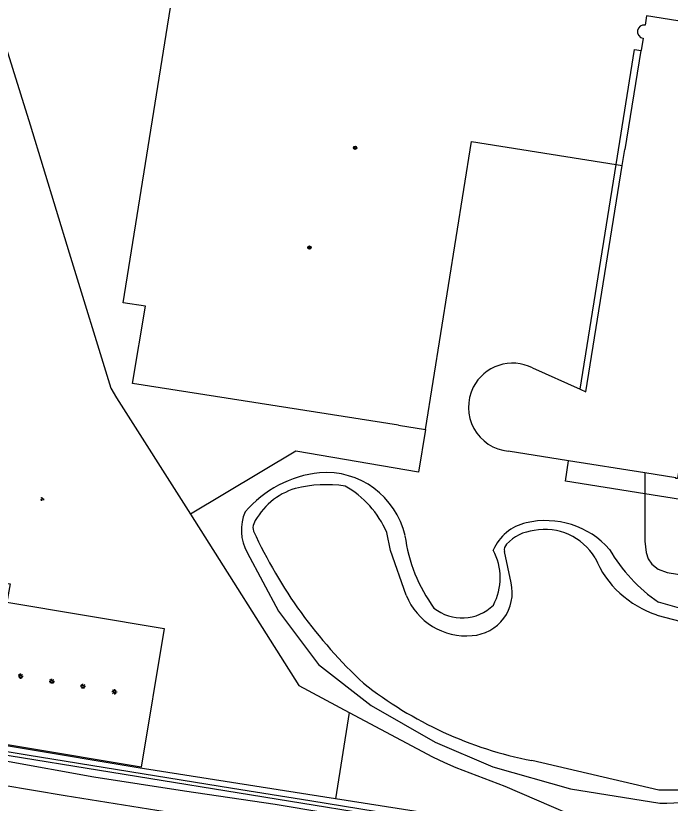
# Model space of a CAD drawing. Extents: x 131000 to 133013, y 393000 to 396501.
# Drawn here: x 131655.5 to 131810.6, y 394535.6 to 394722.3 of the extents above; entities that cross this region are included whole.
import ezdxf

# ---------------------------------------------------------------- set-up
doc = ezdxf.new("R2010")
doc.units = 0
for name, color, linetype in [('gg-afsc-erfafscheiding', 7, 'Continuous'), ('gg-afsc-hekwerk', 7, 'Continuous'), ('gg-bbg-hoofdgebouw', 7, 'Continuous'), ('gg-bbg-onder overbouw', 7, 'Continuous'), ('gg-bbg-pand overbouw', 7, 'Continuous'), ('gg-knt-verharding', 7, 'Continuous'), ('gg-kntw-bovenkant insteek waterloop', 7, 'Continuous'), ('gg-kntw-waterlijn', 7, 'Continuous'), ('gt-grn-groengrens', 7, 'Continuous'), ('gt-grn-vlakafsluiter', 7, 'Continuous'), ('gt-symb-boom', 7, 'Continuous'), ('gt-symb-groenvak', 7, 'Continuous'), ('gt-symb-lichtmast', 7, 'Continuous'), ('gx-grn-maaiveld', 7, 'Continuous')]:
    doc.layers.add(name, color=color, linetype=linetype)

# ---------------------------------------------------------------- blocks, each defined once
blk = doc.blocks.new('gt0-BOOM')
at = {"layer": 'gt-symb-boom'}
for radius in [0.4, 0.2]:
    blk.add_circle((0, 0), radius, dxfattribs=at)
blk = doc.blocks.new('gt0-GRVAK')
at = {"layer": 'gt-symb-groenvak'}
for p, q in [((-0.11, 0.19), (-0.23, 0.24)), ((-0.18, 0.15), (0.09, 0.15)), ((-0.09, 0.21), (-0.16, 0.32)), ((-0.05, 0.21), (-0.05, 0.39)), ((0, 0.21), (0.06, 0.32)), ((0.02, 0.19), (0.13, 0.24)), ((0.26, -0.05), (0.2, 0.06)), ((0.31, -0.05), (0.31, 0.13)), ((0.35, -0.05), (0.41, 0.06)), ((-0.24, -0.23), (-0.36, -0.18)), ((-0.32, -0.26), (-0.05, -0.26)), ((-0.23, -0.21), (-0.29, -0.09)), ((-0.18, -0.2), (-0.18, -0.02)), ((-0.14, -0.21), (-0.07, -0.09)), ((-0.12, -0.23), (0, -0.18)), ((0.24, -0.07), (0.12, -0.02)), ((0.17, -0.11), (0.44, -0.11)), ((0.37, -0.07), (0.49, -0.02))]:
    blk.add_line(p, q, dxfattribs=at)
blk = doc.blocks.new('gt0-LMAST')
at = {"layer": 'gt-symb-lichtmast'}
for p, q in [((-0.18, 0.17), (-0.45, 0.44)), ((-0.01, 0.25), (-0.01, 0.62)), ((0.17, 0.17), (0.44, 0.44)), ((-0.26, 0), (-0.63, 0)), ((-0.18, -0.18), (-0.45, -0.45)), ((-0.01, -0.25), (-0.01, -0.63)), ((0.44, -0.45), (0.17, -0.18)), ((0.24, 0), (0.62, 0))]:
    blk.add_line(p, q, dxfattribs=at)
blk.add_circle((-0.01, 0), 0.25, dxfattribs=at)

msp = doc.modelspace()

# ---------------------------------------------------------------- linework, layer by layer
at = {"layer": 'gg-afsc-erfafscheiding'}
msp.add_lwpolyline([(131602.16, 394581.84), (131607.37, 394590.94), (131641.04, 394585.34), (131641.85, 394589.81), (131654.18, 394587.65), (131653.39, 394583.3), (131690.7, 394577.07), (131685.22, 394544.18), (131599.18, 394558.58), (131601.87, 394574.49)], dxfattribs=at)
at = {"layer": 'gg-afsc-hekwerk'}
for points in [[(131652.45, 394717.21), (131658.93, 394696.44), (131668.17, 394666.12), (131678.05, 394633.99), (131679.37, 394631.74), (131696.89, 394604.1)], [(131752.57, 394624.2), (131750.92, 394614.09), (131721.9, 394619.09), (131696.89, 394604.1)], [(131696.89, 394604.1), (131722.61, 394563.5), (131734.54, 394557.15)], [(131734.54, 394557.15), (131754.27, 394546.64), (131757.07, 394545.29), (131759.79, 394544.11), (131771.38, 394539.68), (131797.4, 394528.43)], [(131734.54, 394557.15), (131754.27, 394546.64), (131757.07, 394545.29), (131759.79, 394544.11), (131771.38, 394539.68), (131797.4, 394528.43)]]:
    msp.add_lwpolyline(points, dxfattribs=at)
at = {"layer": 'gg-bbg-hoofdgebouw'}
for p, q in [((131804.12, 394716.95), (131803.66, 394714.06)), ((131777.91, 394638.79), (131789.22, 394633.74)), ((131786.5, 394616.8), (131772.2, 394619.08))]:
    msp.add_line(p, q, dxfattribs=at)
msp.add_lwpolyline([(131818.3, 394720.12), (131804.97, 394722.26), (131804.62, 394720.09)], dxfattribs=at)
for centre, radius, start, end in [((131804.38, 394718.52), 1.59, 81.0594, 260.8227), ((131773.18, 394629.52), 10.41, 62.9683, 153.2017), ((131773.22, 394629.49), 10.46, 153.1815, 264.3875)]:
    msp.add_arc(centre, radius, start, end, dxfattribs=at)
at = {"layer": 'gg-bbg-onder overbouw'}
msp.add_line((131804.57, 394613.93), (131786.5, 394616.8), dxfattribs=at)
for points in [[(131799.17, 394686.76), (131799.79, 394690.62), (131799.9, 394690.6), (131803.66, 394714.06)], [(131789.22, 394633.74), (131790.57, 394633.13), (131799.17, 394686.76)], [(131818.89, 394644.69), (131817.48, 394644.92), (131812.31, 394612.56), (131811.9, 394612.63), (131811.92, 394612.76), (131804.57, 394613.93)]]:
    msp.add_lwpolyline(points, dxfattribs=at)
at = {"layer": 'gg-bbg-pand overbouw'}
msp.add_line((131789.22, 394633.74), (131797.75, 394686.99), dxfattribs=at)
for points in [[(131797.75, 394686.99), (131802.13, 394714.31), (131803.66, 394714.06)], [(131818.89, 394644.69), (131813, 394607.62), (131804.57, 394608.97)], [(131804.57, 394608.97), (131785.73, 394611.99), (131786.5, 394616.8)]]:
    msp.add_lwpolyline(points, dxfattribs=at)
at = {"layer": 'gg-knt-verharding'}
msp.add_lwpolyline([(131746.23, 394625.2), (131683.16, 394635.15), (131686.29, 394653.42), (131680.97, 394654.24), (131692.47, 394726.31), (131697.64, 394725.48), (131698.83, 394732.94)], dxfattribs=at)
at = {"layer": 'gg-kntw-bovenkant insteek waterloop'}
msp.add_line((131833.67, 394575.85), (131807.82, 394583.28), dxfattribs=at)
for points in [[(131710.33, 394595.07), (131717.8, 394581.15), (131727.25, 394568.49), (131739.73, 394558.81), (131754.84, 394550.09), (131768.58, 394544.24), (131786.96, 394539.06), (131808.13, 394535.66)], [(131731.26, 394536.67), (131728.71, 394537.07), (131684.52, 394543.97), (131629.14, 394553.25), (131600.16, 394558.3), (131598.72, 394558.51)], [(131961.11, 394500), (131956.8, 394500.66), (131923.73, 394506.04), (131870, 394514.58), (131824.94, 394521.81), (131801.58, 394524.78), (131766, 394531.19), (131731.26, 394536.67)]]:
    msp.add_lwpolyline(points, dxfattribs=at)
for centre, radius, start, end in [((131730.43, 394587.05), 27.08, 96.3057, 139.3741), ((131728.95, 394594.76), 19.27, 12.8501, 94.435), ((131719.65, 394600.33), 10.7, 155.9954, 209.4498), ((131778.87, 394591.2), 11.15, 102.6554, 156.7662), ((131781.06, 394582.42), 20.19, 41.4421, 103.2792), ((131784.61, 394603.84), 37.19, 187.4203, 216.1814), ((131756.55, 394589.04), 13.73, 331.9594, 28.4899), ((131828.51, 394614.18), 37.18, 209.6512, 236.1952), ((131761.25, 394590.08), 10.55, 230.93, 314.7538), ((131809.53, 394585.91), 50.27, 268.4041, 298.496)]:
    msp.add_arc(centre, radius, start, end, dxfattribs=at)
at = {"layer": 'gg-kntw-waterlijn'}
for p, q in [((131772.87, 394587.84), (131771.3, 394595.27)), ((131807.39, 394580.23), (131833.21, 394573.35))]:
    msp.add_line(p, q, dxfattribs=at)
for points in [[(131748.04, 394584.92), (131744.3, 394595.49), (131743.42, 394599.82)], [(131597.45, 394558.73), (131597.35, 394558.2), (131598.28, 394557.22), (131614.81, 394554.32), (131658.22, 394547.05), (131706.84, 394539.2), (131725.21, 394536.23), (131756.59, 394531.16), (131784.73, 394526.62), (131802.4, 394523.65), (131822.99, 394520.62), (131855.64, 394515.54), (131885.41, 394510.91), (131952.48, 394500.17), (131976.63, 394496.49)], [(131976.35, 394495.15), (131971.79, 394495.88), (131939.49, 394500.99), (131909.73, 394505.94), (131813.58, 394520.94), (131648.04, 394547.8), (131595.78, 394556.58)], [(131815.08, 394538.75), (131807.88, 394538.75), (131777.78, 394545.72)]]:
    msp.add_lwpolyline(points, dxfattribs=at)
for centre, radius, start, end in [((131729.06, 394581.74), 29.39, 81.2665, 104.3952), ((131726.41, 394594.71), 16.19, 106.7292, 153.8169), ((131722.13, 394590.57), 23.21, 23.4866, 60.6031), ((131713.68, 394600.97), 2, 153.8053, 204.5893), ((131815.12, 394647.28), 113.51, 204.54, 227.1539), ((131779.23, 394590.12), 10.16, 95.1593, 137.0469), ((131780.97, 394586.77), 13.73, 30.7724, 101.1423), ((131773.26, 394595.68), 2, 136.9972, 191.9579), ((131814.91, 394603), 23.97, 202.5791, 251.7293), ((131762.92, 394585.53), 10.21, 273.9692, 13.0568), ((131762.23, 394590.56), 15.27, 201.674, 275.2641), ((131795.46, 394636.62), 92.6, 231.5921, 258.9924)]:
    msp.add_arc(centre, radius, start, end, dxfattribs=at)
at = {"layer": 'gt-grn-groengrens'}
msp.add_line((131734.54, 394557.15), (131731.26, 394536.67), dxfattribs=at)
at = {"layer": 'gt-grn-vlakafsluiter'}
for p, q in [((131797.75, 394686.99), (131799.17, 394686.76)), ((131746.23, 394625.2), (131752.57, 394624.2))]:
    msp.add_line(p, q, dxfattribs=at)
msp.add_lwpolyline([(131752.57, 394624.2), (131763.52, 394692.48), (131797.75, 394686.99)], dxfattribs=at)
at = {"layer": 'gx-grn-maaiveld'}
msp.add_line((131804.57, 394613.93), (131804.57, 394608.97), dxfattribs=at)
for points in [[(131804.57, 394608.97), (131804.57, 394597.72), (131804.84, 394595.05), (131805.34, 394593.58), (131806.22, 394592.29), (131807.72, 394591.11), (131809.85, 394590.32), (131819.19, 394588.82), (131888.59, 394577.68), (131987.42, 394561.09), (132039.2, 394552.4), (132041.26, 394552.34), (132043.54, 394552.81), (132045.7, 394553.75), (132047.32, 394555.03), (132048.39, 394556.31), (132049.53, 394558.22), (132050.34, 394560.63), (132051.75, 394570.01), (132059.11, 394616.14), (132059.53, 394618.56)], [(131653.08, 394545.64), (131674.02, 394541.91), (131695.46, 394538.53), (131716.97, 394535.4), (131740.53, 394531.42), (131766.76, 394527.11), (131795.91, 394522.62), (131838.99, 394515.47), (131861.04, 394512.1), (131881.73, 394508.79), (131910.88, 394504.25)], [(131709.27, 394530.69), (131688.9, 394533.93), (131667.25, 394537.4), (131652.24, 394539.87)]]:
    msp.add_lwpolyline(points, dxfattribs=at)

# ---------------------------------------------------------------- block references
at = {"layer": 'gt-symb-boom'}
for p in [(131735.9, 394691.01), (131725.09, 394667.34)]:
    msp.add_blockref('gt0-BOOM', p, dxfattribs=at)
at = {"layer": 'gt-symb-groenvak'}
msp.add_blockref('gt0-GRVAK', (131661.79, 394607.73), dxfattribs=at)
at = {"layer": 'gt-symb-lichtmast'}
for p in [(131656.68, 394565.75), (131664.06, 394564.51), (131671.44, 394563.33), (131678.9, 394562.02)]:
    msp.add_blockref('gt0-LMAST', p, dxfattribs=at)

doc.saveas('drawing.dxf')
